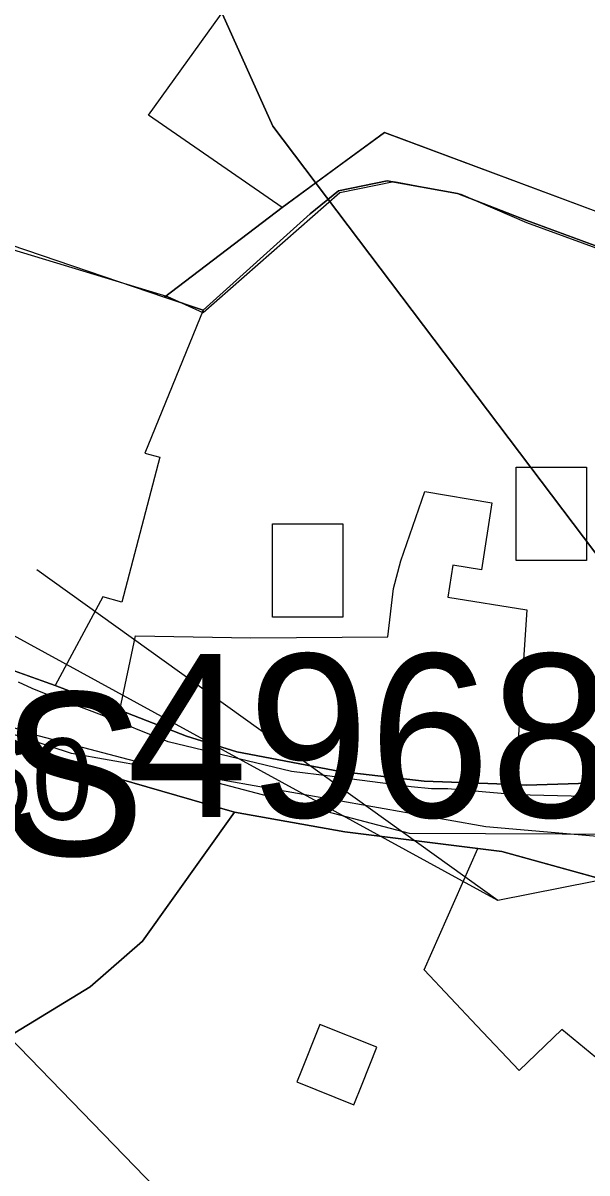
# Model space of a CAD drawing. Extents: x -690419 to -685080, y -987825 to -981190.
# Drawn here: x -687119.8 to -687085.2, y -985468.3 to -985397.7 of the extents above; entities that cross this region are included whole.
import ezdxf

# ---------------------------------------------------------------- set-up
doc = ezdxf.new("R2010")
doc.units = 0
for name, color, linetype in [('_DOPLNĚK BUDOVY', 7, 'Continuous'), ('BPEJ (S) - hranice', 7, 'Continuous'), ('BPEJ I-II ochrana', 7, 'Continuous'), ('Docházková izochrona BUS (S)', 7, 'Continuous'), ('Docházková izochrona VLAK (S)', 7, 'Continuous'), ('Kanalizace stoka bez rozlišení (S)', 7, 'Continuous'), ('Nemovité kulturní památky (S) - popis', 7, 'Continuous'), ('Památková zóna městská (S)', 7, 'Continuous'), ('Plochy smíšené obytné městské SM (S)', 7, 'Continuous'), ('Plochy veřejná prostranství všeobecná PU (S)', 7, 'Continuous'), ('Plochy zeleň sídelní ostatní ZS (S)', 7, 'Continuous'), ('Plynovod STL (S)', 7, 'Continuous'), ('Regulacni bloky_ID', 7, 'Continuous'), ('Regulační bloky STABILIZOVANÉ (S)', 7, 'Continuous'), ('Regulační kódy STABILIZOVANÉ (S)', 7, 'Continuous'), ('Spoje - komunikační vedení bez rozlišení provozovanál (S)', 7, 'Continuous'), ('Vodovodní řady (S)', 7, 'Continuous')]:
    doc.layers.add(name, color=color, linetype=linetype)

msp = doc.modelspace()

# ---------------------------------------------------------------- linework, layer by layer
at = {"layer": '_DOPLNĚK BUDOVY'}
for points in [[(-687089.569, -985424.936), (-687085.257, -985424.936), (-687085.257, -985430.661), (-687089.569, -985430.661)], [(-687104.515, -985428.421), (-687100.203, -985428.421), (-687100.203, -985434.146), (-687104.515, -985434.146)], [(-687098.114, -985460.538), (-687101.614, -985459.138), (-687102.864, -985462.268), (-687103.024, -985462.658), (-687099.524, -985464.078), (-687099.014, -985462.808)]]:
    msp.add_lwpolyline(points, close=True, dxfattribs=at)
at = {"layer": 'BPEJ (S) - hranice'}
for points in [[(-686948.62, -985871.04), (-686972.5, -985811.5), (-686987.5, -985735), (-686997.5, -985630), (-687011.5, -985550.5), (-687019, -985523.5), (-687038, -985492), (-687104.5, -985404), (-687115.5, -985379.5), (-687113, -985361.5), (-687082.5, -985298.5), (-687074.5, -985267), (-687072, -985226.5), (-687066.5, -985190.5), (-687069.12, -985173.89), (-687057, -985161), (-687033, -985131.5), (-687025.5, -985111.5), (-687024, -985089), (-687029, -985071)], [(-687115.5, -985379.5), (-687104.5, -985404), (-687038, -985492), (-687019, -985523.5), (-687011.5, -985550.5), (-686997.5, -985630), (-686987.5, -985735), (-686972.5, -985811.5), (-686948.62, -985871.04)]]:
    msp.add_lwpolyline(points, dxfattribs=at)
at = {"layer": 'BPEJ I-II ochrana'}
for p, q in [((-687112.13, -985403.33), (-687102.18, -985389.49)), ((-687103.93, -985408.99), (-687112.13, -985403.33)), ((-687097.48, -985407.37), (-687100.46, -985407.97)), ((-687093.16, -985408.13), (-687097.48, -985407.37)), ((-687100.46, -985407.97), (-687102.2, -985409.39)), ((-687088.92, -985409.79), (-687093.16, -985408.13)), ((-687111.14, -985414.5), (-687103.93, -985408.99)), ((-687102.2, -985409.39), (-687108.77, -985415.3)), ((-687077.33, -985414.05), (-687088.92, -985409.79)), ((-687120.58, -985411.29), (-687111.14, -985414.5)), ((-687108.77, -985415.3), (-687112.35, -985424.08)), ((-687111.43, -985424.32), (-687113.77, -985433.21)), ((-687112.35, -985424.08), (-687111.43, -985424.32)), ((-687096.64, -985430.69), (-687095.17, -985426.43)), ((-687095.17, -985426.43), (-687091.06, -985427.12)), ((-687091.06, -985427.12), (-687091.7, -985431.23)), ((-687097.09, -985432.38), (-687096.64, -985430.69)), ((-687093.46, -985430.95), (-687093.76, -985432.91)), ((-687091.7, -985431.23), (-687093.46, -985430.95)), ((-687097.44, -985435.34), (-687097.09, -985432.38)), ((-687114.92, -985432.9), (-687117.86, -985438.33)), ((-687113.77, -985433.21), (-687114.92, -985432.9)), ((-687093.76, -985432.91), (-687088.92, -985433.69)), ((-687088.92, -985433.69), (-687089.45, -985441.66)), ((-687113.88, -985439.85), (-687112.92, -985435.29)), ((-687112.92, -985435.29), (-687105.85, -985435.41)), ((-687105.85, -985435.41), (-687097.44, -985435.34)), ((-687117.86, -985438.33), (-687113.88, -985439.85)), ((-687089.45, -985441.66), (-687089.63, -985444.42)), ((-687085.75, -985444.35), (-687076.53, -985442.98)), ((-687089.63, -985444.42), (-687088.93, -985444.45)), ((-687088.93, -985444.45), (-687085.75, -985444.35)), ((-687106.85, -985446.11), (-687112.5, -985454.03)), ((-687100.07, -985447.32), (-687106.85, -985446.11)), ((-687091.92, -985448.34), (-687100.07, -985447.32)), ((-687095.22, -985455.79), (-687091.92, -985448.34)), ((-687112.5, -985454.03), (-687115.71, -985456.82)), ((-687091.98, -985459.22), (-687095.22, -985455.79)), ((-687115.71, -985456.82), (-687120.69, -985459.87)), ((-687089.38, -985461.97), (-687091.98, -985459.22)), ((-687120.69, -985459.87), (-687107.1, -985473.91)), ((-687086.77, -985459.44), (-687089.38, -985461.97)), ((-687076.43, -985467.96), (-687086.77, -985459.44))]:
    msp.add_line(p, q, dxfattribs=at)
at = {"layer": 'Docházková izochrona BUS (S)'}
for centre, start, end in [((-687330.82, -985198.99), 36.90641, 302.12987), ((-686757.693, -985364.182), 205.7131, 25.07732)]:
    msp.add_arc(centre, 400, start, end, dxfattribs=at)
at = {"layer": 'Docházková izochrona VLAK (S)'}
msp.add_arc((-686398.38, -985456.116), 800, 77.865472, 344.113367, dxfattribs=at)
at = {"layer": 'Kanalizace stoka bez rozlišení (S)'}
msp.add_lwpolyline([(-686990.94, -985458.3), (-687004.369, -985465.052), (-687048.01, -985487.75), (-687060.48, -985474.2), (-687066.646, -985461.48), (-687068.58, -985457.49), (-687074.21, -985448.5), (-687091.43, -985447.01), (-687116.846, -985442.507), (-687129.141, -985438.481), (-687137.825, -985436.465), (-687147.78, -985428.981), (-687159.986, -985427.597), (-687175.56, -985427.89)], dxfattribs=at)
at = {"layer": 'Památková zóna městská (S)'}
msp.add_lwpolyline([(-687021.958, -985450.457), (-687048.337, -985433.21), (-687051.302, -985432.241), (-687058.436, -985429.503), (-687060.814, -985424.253), (-687064.314, -985421.248), (-687069.698, -985417.838), (-687074.589, -985415.28), (-687077.371, -985414.159), (-687088.901, -985409.941), (-687092.94, -985408.191), (-687097.068, -985407.428), (-687100.389, -985408.101), (-687108.778, -985415.459), (-687110.932, -985414.472), (-687120.445, -985411.601), (-687138.885, -985406.62), (-687150.326, -985403.704), (-687151.718, -985406.217), (-687156.742, -985404.826), (-687159.928, -985401.729), (-687176.036, -985391.948)], dxfattribs=at)
at = {"layer": 'Plochy smíšené obytné městské SM (S)'}
for points in [[(-687070.72, -985414.43), (-687097.64, -985404.4), (-687103.93, -985408.99), (-687111.14, -985414.5), (-687108.77, -985415.3), (-687102.2, -985409.39), (-687100.46, -985407.97), (-687097.48, -985407.37), (-687093.16, -985408.13), (-687088.92, -985409.79), (-687077.33, -985414.05)], [(-687076.53, -985442.98), (-687085.75, -985444.35), (-687088.93, -985444.45), (-687089.63, -985444.42), (-687095.21, -985444.2), (-687100.36, -985443.62), (-687106.71, -985442.4), (-687109.79, -985441.45), (-687113.88, -985439.85), (-687117.86, -985438.33), (-687129.4, -985434.22)], [(-687120.69, -985459.87), (-687115.71, -985456.82), (-687112.5, -985454.03), (-687106.85, -985446.11), (-687100.07, -985447.32), (-687091.92, -985448.34), (-687090.44, -985448.52), (-687078.69, -985451.77), (-687075.53, -985449.19), (-687070.49, -985455.17), (-687058.01, -985476.92), (-687060.24, -985478.61), (-687058.92, -985480.59), (-687059.31, -985481.07), (-687052.52, -985491.19), (-687053, -985496.35), (-687053.98, -985497.91), (-687054.97, -985499.91), (-687056.04, -985502.06), (-687060.04, -985509.34), (-687065.74, -985518.68), (-687068.34, -985522.94)]]:
    msp.add_lwpolyline(points, dxfattribs=at)
at = {"layer": 'Plochy veřejná prostranství všeobecná PU (S)'}
for p, q in [((-687100.442, -985406.444), (-687097.64, -985404.4)), ((-687097.64, -985404.4), (-687070.72, -985414.43)), ((-687103.93, -985408.99), (-687100.442, -985406.444)), ((-687097.48, -985407.37), (-687099.953, -985407.868)), ((-687093.16, -985408.13), (-687097.48, -985407.37)), ((-687100.46, -985407.97), (-687102.2, -985409.39)), ((-687099.953, -985407.868), (-687100.46, -985407.97)), ((-687088.92, -985409.79), (-687093.16, -985408.13)), ((-687111.14, -985414.5), (-687103.93, -985408.99)), ((-687102.2, -985409.39), (-687108.77, -985415.3)), ((-687077.33, -985414.05), (-687088.92, -985409.79)), ((-687108.77, -985415.3), (-687111.14, -985414.5)), ((-687129.4, -985434.22), (-687117.86, -985438.33)), ((-687117.86, -985438.33), (-687113.88, -985439.85)), ((-687119.3, -985442.5), (-687126.12, -985439.92)), ((-687113.88, -985439.85), (-687109.79, -985441.45)), ((-687109.79, -985441.45), (-687106.71, -985442.4)), ((-687106.71, -985442.4), (-687100.36, -985443.62)), ((-687106.85, -985446.11), (-687119.3, -985442.5)), ((-687085.75, -985444.35), (-687076.53, -985442.98)), ((-687100.36, -985443.62), (-687095.21, -985444.2)), ((-687095.21, -985444.2), (-687089.63, -985444.42)), ((-687089.63, -985444.42), (-687088.93, -985444.45)), ((-687088.93, -985444.45), (-687085.75, -985444.35)), ((-687100.07, -985447.32), (-687106.85, -985446.11)), ((-687091.92, -985448.34), (-687100.07, -985447.32)), ((-687090.44, -985448.52), (-687091.92, -985448.34)), ((-687078.69, -985451.77), (-687090.44, -985448.52))]:
    msp.add_line(p, q, dxfattribs=at)
at = {"layer": 'Plochy zeleň sídelní ostatní ZS (S)'}
msp.add_lwpolyline([(-687120.69, -985459.87), (-687133.36, -985447.31), (-687137.23, -985435.78), (-687133.48, -985437.07), (-687126.12, -985439.92), (-687119.3, -985442.5), (-687106.85, -985446.11), (-687112.5, -985454.03), (-687115.71, -985456.82)], close=True, dxfattribs=at)
at = {"layer": 'Plynovod STL (S)'}
msp.add_lwpolyline([(-687074.67, -985443.95), (-687076.91, -985444.37), (-687081.44, -985444.79), (-687085.35, -985445.14), (-687089.55, -985445.05), (-687093.76, -985444.68), (-687094.76, -985444.68), (-687096, -985444.56), (-687099.64, -985444.09), (-687100.99, -985443.89), (-687103.36, -985443.61), (-687110.93, -985441.79), (-687115, -985440.16), (-687118.51, -985438.82), (-687119.26, -985438.51), (-687120.11, -985438.13)], dxfattribs=at)
at = {"layer": 'Regulační bloky STABILIZOVANÉ (S)'}
for p, q in [((-687100.442, -985406.444), (-687097.64, -985404.4)), ((-687097.64, -985404.4), (-687070.72, -985414.43)), ((-687103.93, -985408.99), (-687100.442, -985406.444)), ((-687097.48, -985407.37), (-687099.953, -985407.868)), ((-687093.16, -985408.13), (-687097.48, -985407.37)), ((-687100.46, -985407.97), (-687102.2, -985409.39)), ((-687099.953, -985407.868), (-687100.46, -985407.97)), ((-687088.92, -985409.79), (-687093.16, -985408.13)), ((-687111.14, -985414.5), (-687103.93, -985408.99)), ((-687102.2, -985409.39), (-687108.77, -985415.3)), ((-687077.33, -985414.05), (-687088.92, -985409.79)), ((-687108.77, -985415.3), (-687111.14, -985414.5)), ((-687129.4, -985434.22), (-687117.86, -985438.33)), ((-687117.86, -985438.33), (-687113.88, -985439.85)), ((-687119.3, -985442.5), (-687126.12, -985439.92)), ((-687113.88, -985439.85), (-687109.79, -985441.45)), ((-687109.79, -985441.45), (-687106.71, -985442.4)), ((-687106.71, -985442.4), (-687100.36, -985443.62)), ((-687106.85, -985446.11), (-687119.3, -985442.5)), ((-687085.75, -985444.35), (-687076.53, -985442.98)), ((-687100.36, -985443.62), (-687095.21, -985444.2)), ((-687095.21, -985444.2), (-687089.63, -985444.42)), ((-687089.63, -985444.42), (-687088.93, -985444.45)), ((-687088.93, -985444.45), (-687085.75, -985444.35)), ((-687100.07, -985447.32), (-687106.85, -985446.11)), ((-687091.92, -985448.34), (-687100.07, -985447.32)), ((-687090.44, -985448.52), (-687091.92, -985448.34)), ((-687078.69, -985451.77), (-687090.44, -985448.52))]:
    msp.add_line(p, q, dxfattribs=at)
for points in [[(-687070.72, -985414.43), (-687097.64, -985404.4), (-687103.93, -985408.99), (-687111.14, -985414.5), (-687108.77, -985415.3), (-687102.2, -985409.39), (-687100.46, -985407.97), (-687097.48, -985407.37), (-687093.16, -985408.13), (-687088.92, -985409.79), (-687077.33, -985414.05)], [(-687076.53, -985442.98), (-687085.75, -985444.35), (-687088.93, -985444.45), (-687089.63, -985444.42), (-687095.21, -985444.2), (-687100.36, -985443.62), (-687106.71, -985442.4), (-687109.79, -985441.45), (-687113.88, -985439.85), (-687117.86, -985438.33), (-687129.4, -985434.22)], [(-687120.69, -985459.87), (-687115.71, -985456.82), (-687112.5, -985454.03), (-687106.85, -985446.11), (-687100.07, -985447.32), (-687091.92, -985448.34), (-687090.44, -985448.52), (-687078.69, -985451.77), (-687075.53, -985449.19), (-687070.49, -985455.17), (-687058.01, -985476.92), (-687060.24, -985478.61), (-687058.92, -985480.59), (-687059.31, -985481.07), (-687052.52, -985491.19), (-687053, -985496.35), (-687053.98, -985497.91), (-687054.97, -985499.91), (-687056.04, -985502.06), (-687060.04, -985509.34), (-687065.74, -985518.68), (-687068.34, -985522.94)]]:
    msp.add_lwpolyline(points, dxfattribs=at)
msp.add_lwpolyline([(-687120.69, -985459.87), (-687133.36, -985447.31), (-687137.23, -985435.78), (-687133.48, -985437.07), (-687126.12, -985439.92), (-687119.3, -985442.5), (-687106.85, -985446.11), (-687112.5, -985454.03), (-687115.71, -985456.82)], close=True, dxfattribs=at)
at = {"layer": 'Spoje - komunikační vedení bez rozlišení provozovanál (S)'}
for points in [[(-687090.684, -985451.531), (-687127.396, -985431.458), (-687129.205, -985426.957)], [(-687090.684, -985451.531), (-687118.976, -985431.243)], [(-687059.16, -985445.3), (-687090.684, -985451.531)]]:
    msp.add_lwpolyline(points, dxfattribs=at)
at = {"layer": 'Vodovodní řady (S)'}
msp.add_lwpolyline([(-687200.567, -985440.438), (-687192.287, -985434.536), (-687182.152, -985429.183), (-687162.917, -985428.265), (-687153.839, -985430.145), (-687140.486, -985433.994), (-687119.217, -985441.331), (-687096.125, -985447.391), (-687077.372, -985447.478), (-687069.012, -985442.825)], dxfattribs=at)

# ---------------------------------------------------------------- texts
at = {"layer": 'Nemovité kulturní památky (S) - popis'}
msp.add_text('49689/5-5857', height=10, dxfattribs=at).set_placement((-687113.469, -985446.41))
at = {"layer": 'Regulacni bloky_ID'}
msp.add_text('760', height=5, dxfattribs=at).set_placement((-687126.707, -985446.575))
at = {"layer": 'Regulační kódy STABILIZOVANÉ (S)'}
msp.add_text('ZS', height=10, dxfattribs=at).set_placement((-687129.401, -985448.764))

doc.saveas('drawing.dxf')
